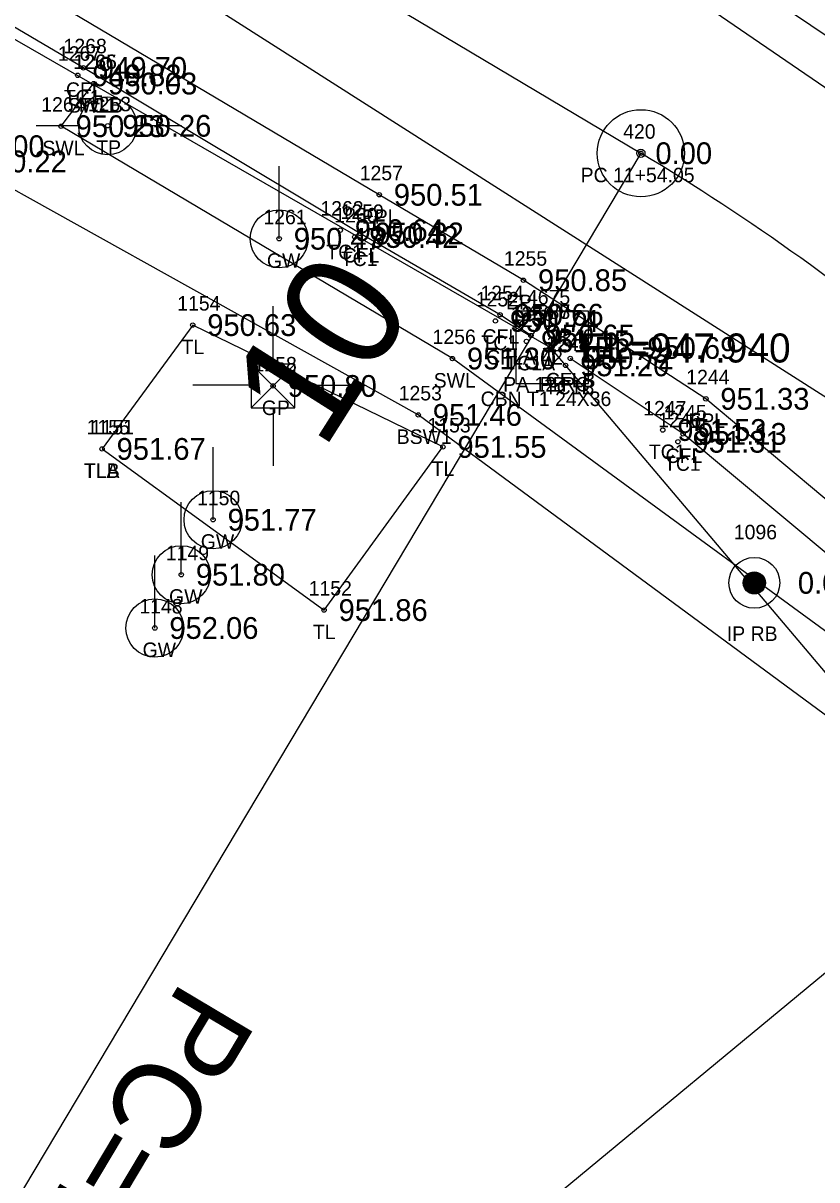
# Model space of a CAD drawing. Extents: x 1575382 to 1578175, y 1099175 to 1101955.
# Drawn here: x 1576299.6 to 1576354.3, y 1099602.5 to 1099682.2 of the extents above; entities that cross this region are included whole.
import ezdxf

# ---------------------------------------------------------------- set-up
doc = ezdxf.new("R2010")
doc.units = 0
for name, color, linetype in [('RD_EX_Conc', 7, 'Continuous'), ('RD_EX_Conc_txCode', 7, 'Continuous'), ('RD_EX_DR_Inlet', 7, 'Continuous'), ('RD_EX_DR_Inlet_txCode', 7, 'Continuous'), ('RD_EX_DR_Pipe', 7, 'Continuous'), ('RD_EX_DR_Pipe_txCode', 7, 'Continuous'), ('RD_EX_DV_Prop_txCode', 7, 'Continuous'), ('RD_EX_DV_PropPin', 7, 'Continuous'), ('RD_EX_Road', 7, 'Continuous'), ('RD_EX_Road_txCode', 7, 'Continuous'), ('RD_EX_TX_Conc_ELEV', 7, 'Continuous'), ('RD_EX_TX_DR_Inlet_ELEV', 7, 'Continuous'), ('RD_EX_TX_Driveway_ELEV', 7, 'Continuous'), ('RD_EX_TX_DV_Prop_ELEV', 7, 'Continuous'), ('RD_EX_TX_Road_ELEV', 7, 'Continuous'), ('RD_EX_TX_UT_ELEV', 7, 'Continuous'), ('RD_EX_TX_VEG_ELEV', 7, 'Continuous'), ('RD_EX_UT', 7, 'Continuous'), ('RD_EX_UT_txCode', 7, 'Continuous'), ('RD_EX_VEG', 7, 'Continuous'), ('RD_EX_VEG_txCode', 7, 'Continuous'), ('RD_HC_Cl', 7, 'Continuous'), ('RD_HC_Data', 7, 'Continuous'), ('RD_HC_Survey_ELEV', 7, 'Continuous'), ('RD_HC_TX_Sta50', 7, 'Continuous'), ('RD_HC_txCode', 7, 'Continuous'), ('RD_SMD_Locator', 7, 'Continuous'), ('RD_TX_Pipe_ElevEX', 7, 'Continuous')]:
    doc.layers.add(name, color=color, linetype=linetype)

msp = doc.modelspace()

# ---------------------------------------------------------------- linework, layer by layer
at = {"layer": 'RD_EX_Conc'}
for points in [[(1576375.693, 1099614.257), (1576362.913, 1099628.604), (1576326.832, 1099655.211), (1576295.504, 1099672.667), (1576283.882, 1099680.167), (1576241.839, 1099705.437), (1576196.963, 1099731.776)], [(1576289.772, 1099728.043), (1576287.797, 1099722.95), (1576303.934, 1099713.359), (1576347.204, 1099686.538), (1576370.503, 1099670.912), (1576386.093, 1099656.794)], [(1576334.59, 1099660.681), (1576332.462, 1099662.112), (1576322.834, 1099667.71), (1576303.783, 1099679.119), (1576289.27, 1099687.69), (1576273.841, 1099696.671), (1576271.734, 1099693.117)], [(1576380.113, 1099618.436), (1576379.256, 1099617.747), (1576366.663, 1099631.694), (1576329.188, 1099659.093), (1576302.247, 1099675.096), (1576304.479, 1099678.037)], [(1576383.996, 1099614.827), (1576380.504, 1099618.856), (1576368.095, 1099632.864), (1576355.6, 1099645.123), (1576345.065, 1099653.901), (1576337.296, 1099659.108)]]:
    msp.add_lwpolyline(points, dxfattribs=at)
at = {"layer": 'RD_EX_DR_Inlet'}
msp.add_line((1576338.562, 1099657.367), (1576338.562, 1099662.367), dxfattribs=at)
msp.add_lwpolyline([(1576338.562, 1099657.367), (1576338.562, 1099662.367), (1576333.562, 1099662.367), (1576333.562, 1099657.367)], close=True, dxfattribs=at)
at = {"layer": 'RD_EX_DR_Pipe'}
msp.add_lwpolyline([(1576364.841, 1099525.95), (1576408.84, 1099579.579), (1576408.84, 1099579.579), (1576384.131, 1099602.876), (1576384.131, 1099602.876), (1576335.971, 1099659.822), (1576335.971, 1099659.822), (1576168.711, 1099756.104)], dxfattribs=at)
at = {"layer": 'RD_EX_DV_PropPin'}
for p, q in [((1576349.478, 1099643.061), (1576349.478, 1099644.226)), ((1576349.513, 1099643.034), (1576349.513, 1099644.253)), ((1576349.548, 1099643.009), (1576349.548, 1099644.278)), ((1576349.583, 1099642.987), (1576349.583, 1099644.3)), ((1576349.618, 1099642.968), (1576349.618, 1099644.319)), ((1576349.653, 1099642.951), (1576349.653, 1099644.336)), ((1576349.688, 1099642.936), (1576349.688, 1099644.351)), ((1576349.723, 1099642.923), (1576349.723, 1099644.364)), ((1576349.758, 1099642.912), (1576349.758, 1099644.375)), ((1576349.793, 1099642.903), (1576349.793, 1099644.384)), ((1576349.828, 1099642.895), (1576349.828, 1099644.391)), ((1576349.863, 1099642.89), (1576349.863, 1099644.397)), ((1576349.898, 1099642.886), (1576349.898, 1099644.401)), ((1576349.933, 1099642.883), (1576349.933, 1099644.404)), ((1576349.968, 1099642.882), (1576349.968, 1099644.404)), ((1576350.003, 1099642.883), (1576350.003, 1099644.404)), ((1576350.038, 1099642.886), (1576350.038, 1099644.401)), ((1576350.073, 1099642.89), (1576350.073, 1099644.397)), ((1576350.108, 1099642.895), (1576350.108, 1099644.391)), ((1576350.143, 1099642.903), (1576350.143, 1099644.384)), ((1576350.178, 1099642.912), (1576350.178, 1099644.375)), ((1576350.213, 1099642.923), (1576350.213, 1099644.364)), ((1576350.248, 1099642.936), (1576350.248, 1099644.351)), ((1576350.283, 1099642.951), (1576350.283, 1099644.336)), ((1576350.318, 1099642.968), (1576350.318, 1099644.319)), ((1576350.353, 1099642.987), (1576350.353, 1099644.3)), ((1576350.388, 1099643.009), (1576350.388, 1099644.278)), ((1576350.423, 1099643.034), (1576350.423, 1099644.253)), ((1576350.458, 1099643.061), (1576350.458, 1099644.226)), ((1576349.232, 1099643.447), (1576349.232, 1099643.84)), ((1576349.267, 1099643.345), (1576349.267, 1099643.941)), ((1576349.303, 1099643.274), (1576349.303, 1099644.013)), ((1576349.338, 1099643.217), (1576349.338, 1099644.07)), ((1576349.373, 1099643.169), (1576349.373, 1099644.118)), ((1576349.408, 1099643.128), (1576349.408, 1099644.158)), ((1576349.443, 1099643.093), (1576349.443, 1099644.194)), ((1576350.493, 1099643.093), (1576350.493, 1099644.194)), ((1576350.528, 1099643.128), (1576350.528, 1099644.158)), ((1576350.563, 1099643.169), (1576350.563, 1099644.118)), ((1576350.598, 1099643.217), (1576350.598, 1099644.07)), ((1576350.633, 1099643.274), (1576350.633, 1099644.013)), ((1576350.668, 1099643.345), (1576350.668, 1099643.941)), ((1576350.703, 1099643.447), (1576350.703, 1099643.84))]:
    msp.add_line(p, q, dxfattribs=at)
for radius in [1.75, 0.761]:
    msp.add_circle((1576349.968, 1099643.643), radius, dxfattribs=at)
at = {"layer": 'RD_EX_Road'}
for points in [[(1576217.778, 1099763.81), (1576263.481, 1099736.456), (1576283.453, 1099724.575), (1576282.377, 1099722.879), (1576302.495, 1099710.797), (1576345.462, 1099684.213), (1576368.618, 1099668.357), (1576383.763, 1099654.936), (1576386.093, 1099656.794), (1576408.063, 1099639.915), (1576408.063, 1099639.915), (1576411.911, 1099642.96), (1576420.57, 1099654.577), (1576428.781, 1099665.98), (1576435.656, 1099661.474), (1576436.12, 1099661.139), (1576438.458, 1099659.425), (1576459.371, 1099692.406), (1576486.603, 1099735.591), (1576512.848, 1099776.73), (1576539.458, 1099818.98), (1576543.778, 1099825.474), (1576541.419, 1099827.154), (1576542.918, 1099831.854)], [(1576385.974, 1099603.197), (1576388.618, 1099605.879), (1576388.149, 1099611.282), (1576384.699, 1099615.456), (1576386.165, 1099616.781), (1576370.202, 1099635.027), (1576357.376, 1099647.313), (1576346.631, 1099656.319), (1576334.076, 1099664.489), (1576324.149, 1099670.375), (1576289.725, 1099690.815), (1576247.005, 1099716.046), (1576203.005, 1099742.272)]]:
    msp.add_lwpolyline(points, dxfattribs=at)
at = {"layer": 'RD_EX_UT'}
for p, q in [((1576300.525, 1099675.142), (1576303.456, 1099675.142)), ((1576307.455, 1099675.142), (1576310.525, 1099675.142)), ((1576317.258, 1099667.345), (1576317.258, 1099672.345)), ((1576316.841, 1099658.704), (1576316.841, 1099662.704)), ((1576318.341, 1099658.704), (1576315.341, 1099655.704)), ((1576315.341, 1099658.704), (1576318.341, 1099655.704)), ((1576318.341, 1099658.704), (1576315.341, 1099658.704)), ((1576315.341, 1099658.704), (1576315.341, 1099655.704)), ((1576318.341, 1099655.704), (1576318.341, 1099658.704)), ((1576315.317, 1099657.252), (1576311.317, 1099657.252)), ((1576318.355, 1099657.27), (1576322.371, 1099657.27)), ((1576315.341, 1099655.704), (1576318.341, 1099655.704)), ((1576316.841, 1099655.704), (1576316.841, 1099651.704)), ((1576312.705, 1099647.992), (1576312.705, 1099652.992)), ((1576310.52, 1099644.205), (1576310.52, 1099649.205)), ((1576308.697, 1099640.534), (1576308.697, 1099645.534))]:
    msp.add_line(p, q, dxfattribs=at)
msp.add_lwpolyline([(1576131.494, 1099798.742), (1576305.274, 1099688.085), (1576417.784, 1099616.336), (1576572.134, 1099536.517)], dxfattribs=at)
for centre, radius in [((1576305.456, 1099675.127), 2), ((1576317.258, 1099667.345), 1.999), ((1576312.705, 1099647.992), 1.999), ((1576310.52, 1099644.205), 1.999), ((1576308.697, 1099640.534), 1.999)]:
    msp.add_circle(centre, radius, dxfattribs=at)
at = {"layer": 'RD_EX_VEG'}
msp.add_lwpolyline([(1576305.066, 1099652.87), (1576320.35, 1099641.768), (1576328.529, 1099653.006), (1576311.304, 1099661.399), (1576305.066, 1099652.87)], dxfattribs=at)
at = {"layer": 'RD_HC_Cl'}
msp.add_line((1576209.845, 1099752.127), (1576342.161, 1099673.236), dxfattribs=at)
msp.add_arc((1576263.295, 1099540.963), 154, 39.62889, 59.19519, dxfattribs=at)
at = {"layer": 'RD_HC_Data'}
for p, q in [((1576342.161, 1099673.236), (1576282.43, 1099573.055)), ((1576381.905, 1099639.186), (1576292.822, 1099565.414))]:
    msp.add_line(p, q, dxfattribs=at)
for radius in [3, 0.282]:
    msp.add_circle((1576342.161, 1099673.236), radius, dxfattribs=at)
at = {"layer": 'RD_SMD_Locator'}
for centre, radius in [((1576303.783, 1099679.119), 0.15), ((1576303.394, 1099678.602), 0.15), ((1576304.479, 1099678.037), 0.15), ((1576304.479, 1099678.037), 0.15), ((1576305.456, 1099675.127), 0.15), ((1576302.247, 1099675.096), 0.15), ((1576342.161, 1099673.236), 0.15), ((1576324.149, 1099670.375), 0.15), ((1576317.258, 1099667.345), 0.15), ((1576321.463, 1099667.937), 0.15), ((1576322.462, 1099667.467), 0.15), ((1576322.834, 1099667.71), 0.15), ((1576334.076, 1099664.489), 0.15), ((1576332.141, 1099661.683), 0.15), ((1576332.462, 1099662.112), 0.15), ((1576311.304, 1099661.399), 0.15), ((1576334.284, 1099660.278), 0.15), ((1576334.59, 1099660.681), 0.15), ((1576335.971, 1099659.822), 0.2), ((1576335.971, 1099659.822), 0.2), ((1576335.971, 1099659.822), 0.15), ((1576329.188, 1099659.093), 0.15), ((1576336.981, 1099658.625), 0.15), ((1576337.296, 1099659.108), 0.15), ((1576316.841, 1099657.204), 0.15), ((1576346.631, 1099656.319), 0.15), ((1576326.832, 1099655.211), 0.15), ((1576343.67, 1099654.172), 0.15), ((1576345.065, 1099653.901), 0.15), ((1576305.066, 1099652.87), 0.15), ((1576305.066, 1099652.87), 0.15), ((1576328.529, 1099653.006), 0.15), ((1576344.713, 1099653.362), 0.15), ((1576312.705, 1099647.992), 0.15), ((1576310.52, 1099644.205), 0.15), ((1576349.968, 1099643.643), 0.15), ((1576320.35, 1099641.768), 0.15), ((1576308.697, 1099640.534), 0.15)]:
    msp.add_circle(centre, radius, dxfattribs=at)

# ---------------------------------------------------------------- texts
at = {"layer": 'RD_EX_Conc_txCode'}
for s, p in [('1268', (1576302.413, 1099680.119)), ('1267', (1576302.024, 1099679.602)), ('1266', (1576303.085, 1099679.037)), ('1265', (1576303.109, 1099679.037)), ('CFL', (1576302.578, 1099677.119)), ('1264', (1576300.877, 1099676.096)), ('TC1', (1576302.433, 1099676.602)), ('SWLB', (1576302.715, 1099676.037)), ('TC1', (1576303.518, 1099676.037)), ('SWL', (1576300.956, 1099673.096)), ('1262', (1576320.093, 1099668.937)), ('1259', (1576321.488, 1099668.71)), ('1260', (1576321.053, 1099668.467)), ('TC1', (1576320.503, 1099665.937)), ('CFL', (1576321.63, 1099665.71)), ('TC1', (1576321.501, 1099665.467)), ('1254', (1576331.115, 1099663.112)), ('1252', (1576330.795, 1099662.683)), ('1250', (1576333.204, 1099661.681)), ('1251', (1576333.221, 1099661.278)), ('1256', (1576327.818, 1099660.093)), ('CFL', (1576331.257, 1099660.112)), ('1249', (1576335.949, 1099660.108)), ('TC1', (1576331.18, 1099659.683)), ('1248', (1576335.635, 1099659.625)), ('CFLA 42', (1576331.511, 1099658.681)), ('TC1A', (1576332.835, 1099658.278)), ('SWL', (1576327.896, 1099657.093)), ('CFLB', (1576335.619, 1099657.108)), ('1253', (1576325.485, 1099656.211)), ('TC1B', (1576335.548, 1099656.625)), ('1247', (1576342.323, 1099655.172)), ('1246', (1576343.343, 1099654.362)), ('1245', (1576343.718, 1099654.901)), ('BSW1', (1576325.351, 1099653.211)), ('TC1', (1576342.709, 1099652.172)), ('TC1', (1576343.752, 1099651.362)), ('CFL', (1576343.86, 1099651.901))]:
    msp.add_text(s, height=1, dxfattribs=at).set_placement(p)
at = {"layer": 'RD_EX_DR_Inlet_txCode'}
for s, p in [('4675', (1576334.318, 1099662.822)), ('CBN T1 24X36', (1576331.129, 1099655.822))]:
    msp.add_text(s, height=1, dxfattribs=at).set_placement(p)
at = {"layer": 'RD_EX_DR_Pipe_txCode'}
for s, p in [('4687', (1576334.318, 1099661.822)), ('4688', (1576334.318, 1099661.822)), ('PA 12 RC', (1576332.68, 1099656.822)), ('PB', (1576335.192, 1099656.822))]:
    msp.add_text(s, height=1, dxfattribs=at).set_placement(p)
at = {"layer": 'RD_EX_DV_Prop_txCode'}
for s, p in [('1096', (1576348.558, 1099646.643)), ('IP RB', (1576348.078, 1099639.643))]:
    msp.add_text(s, height=1, dxfattribs=at).set_placement(p)
at = {"layer": 'RD_EX_Road_txCode'}
for s, p in [('1257', (1576322.802, 1099671.375)), ('EPL', (1576322.944, 1099668.375)), ('1255', (1576332.73, 1099665.489)), ('EPL', (1576332.871, 1099662.489)), ('1244', (1576345.284, 1099657.319)), ('EPL', (1576345.426, 1099654.319))]:
    msp.add_text(s, height=1, dxfattribs=at).set_placement(p)
at = {"layer": 'RD_EX_TX_Conc_ELEV'}
for s, p in [('949.82', (1576304.394, 1099677.852)), ('949.70', (1576304.783, 1099678.369)), ('950.03', (1576305.479, 1099677.287)), ('950.03', (1576305.479, 1099677.287)), ('950.23', (1576303.247, 1099674.346)), ('950.22', (1576296.504, 1099671.917)), ('950.64', (1576322.463, 1099667.187)), ('950.42', (1576323.462, 1099666.717)), ('950.32', (1576323.834, 1099666.96)), ('950.66', (1576333.462, 1099661.362)), ('950.74', (1576333.141, 1099660.933)), ('951.15', (1576335.284, 1099659.528)), ('950.65', (1576335.59, 1099659.931)), ('951.30', (1576330.188, 1099658.343)), ('951.20', (1576337.981, 1099657.875)), ('950.72', (1576338.296, 1099658.358)), ('951.46', (1576327.832, 1099654.461)), ('951.53', (1576344.67, 1099653.422)), ('951.13', (1576346.065, 1099653.151)), ('951.31', (1576345.713, 1099652.612))]:
    msp.add_text(s, height=1.5, dxfattribs=at).set_placement(p)
at = {"layer": 'RD_EX_TX_DR_Inlet_ELEV'}
msp.add_text('EL=950.69', height=1.5, dxfattribs=at).set_placement((1576338.971, 1099659.072))
at = {"layer": 'RD_EX_TX_Driveway_ELEV'}
msp.add_text('950.22', height=1.5, dxfattribs=at).set_placement((1576296.504, 1099671.917))
at = {"layer": 'RD_EX_TX_DV_Prop_ELEV'}
for p in [(1576297.204, 1099672.97), (1576352.968, 1099642.893)]:
    msp.add_text('0.00', height=1.5, dxfattribs=at).set_placement(p)
at = {"layer": 'RD_EX_TX_Road_ELEV'}
for s, p in [('950.51', (1576325.149, 1099669.625)), ('950.85', (1576335.076, 1099663.739)), ('951.33', (1576347.631, 1099655.569))]:
    msp.add_text(s, height=1.5, dxfattribs=at).set_placement(p)
at = {"layer": 'RD_EX_TX_UT_ELEV'}
for s, p in [('950.26', (1576306.456, 1099674.377)), ('950.47', (1576318.258, 1099666.595)), ('950.80', (1576317.841, 1099656.454)), ('951.77', (1576313.705, 1099647.242)), ('951.80', (1576311.52, 1099643.455)), ('952.06', (1576309.697, 1099639.784))]:
    msp.add_text(s, height=1.5, dxfattribs=at).set_placement(p)
at = {"layer": 'RD_EX_TX_VEG_ELEV'}
for s, p in [('950.63', (1576312.304, 1099660.649)), ('951.55', (1576329.529, 1099652.256)), ('951.67', (1576306.066, 1099652.12)), ('951.67', (1576306.066, 1099652.12)), ('951.86', (1576321.35, 1099641.018))]:
    msp.add_text(s, height=1.5, dxfattribs=at).set_placement(p)
at = {"layer": 'RD_EX_UT_txCode'}
for s, p in [('1263', (1576304.085, 1099676.127)), ('TP', (1576304.66, 1099673.127)), ('1261', (1576316.171, 1099668.345)), ('GW', (1576316.415, 1099665.345)), ('1258', (1576315.495, 1099658.204)), ('GP', (1576316.062, 1099655.204)), ('1150', (1576311.602, 1099648.992)), ('GW', (1576311.862, 1099645.992)), ('1149', (1576309.457, 1099645.205)), ('GW', (1576309.677, 1099642.205)), ('1148', (1576307.634, 1099641.534)), ('GW', (1576307.855, 1099638.534))]:
    msp.add_text(s, height=1, dxfattribs=at).set_placement(p)
at = {"layer": 'RD_EX_VEG_txCode'}
for s, p in [('1154', (1576310.241, 1099662.399)), ('TL', (1576310.532, 1099659.399)), ('1155', (1576304.003, 1099653.87)), ('1151', (1576304.286, 1099653.87)), ('1153', (1576327.466, 1099654.006)), ('TLA', (1576303.806, 1099650.87)), ('TLB', (1576303.822, 1099650.87)), ('TL', (1576327.757, 1099651.006)), ('1152', (1576319.287, 1099642.768)), ('TL', (1576319.578, 1099639.768))]:
    msp.add_text(s, height=1, dxfattribs=at).set_placement(p)
at = {"layer": 'RD_HC_Data'}
msp.add_text('PC=11+54.05', height=6, rotation=239.19519, dxfattribs=at).set_placement((1576310.591, 1099616.382))
at = {"layer": 'RD_HC_Survey_ELEV'}
msp.add_text('0.00', height=1.5, dxfattribs=at).set_placement((1576343.161, 1099672.486))
at = {"layer": 'RD_HC_TX_Sta50'}
msp.add_text('10', height=8, rotation=57.62438, dxfattribs=at).set_placement((1576320.27, 1099652.658))
at = {"layer": 'RD_HC_txCode'}
for s, p in [('420', (1576340.94, 1099674.236)), ('PC 11+54.05', (1576338.011, 1099671.236))]:
    msp.add_text(s, height=1, dxfattribs=at).set_placement(p)
at = {"layer": 'RD_TX_Pipe_ElevEX'}
msp.add_text('EL=947.940', height=2, dxfattribs=at).set_placement((1576337.971, 1099658.822))
msp.add_text('EL=947.940', height=2, dxfattribs=at).set_placement((1576337.971, 1099658.822))

doc.saveas('drawing.dxf')
